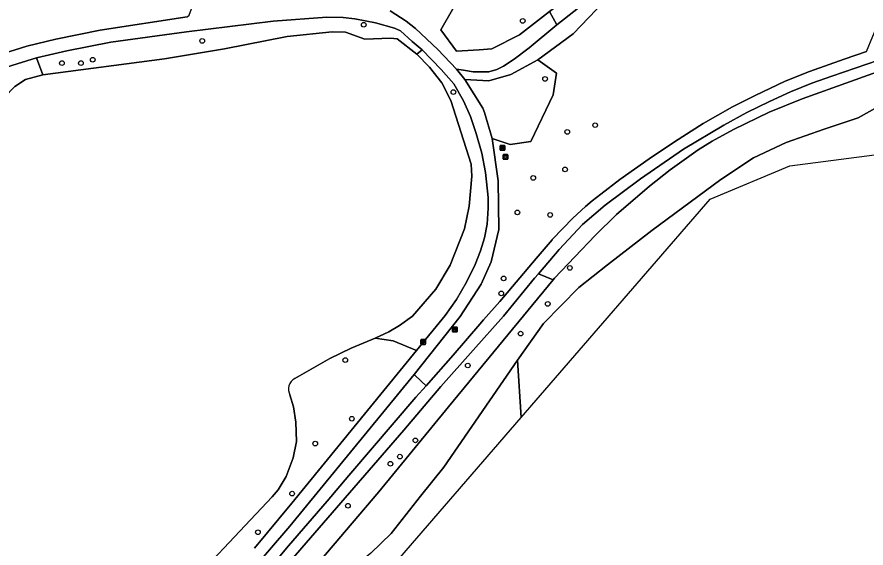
# Model space of a CAD drawing. Extents: x 158031 to 159244, y 380104 to 381214.
# Drawn here: x 158849.9 to 159027.8, y 380294.9 to 380406.3 of the extents above; entities that cross this region are included whole.
import ezdxf

# ---------------------------------------------------------------- set-up
doc = ezdxf.new("R2010")
doc.units = 0
for name, color, linetype in [('IMGEO_Afvalbak', 7, 'Continuous'), ('IMGEO_Bank', 7, 'Continuous'), ('IMGEO_Boom', 7, 'Continuous'), ('IMGEO_Fietspad_gesloten', 7, 'Continuous'), ('IMGEO_Groenvoorziening', 7, 'Continuous'), ('IMGEO_Loofbos', 7, 'Continuous'), ('IMGEO_Meer_plas_ven_vijver', 7, 'Continuous'), ('IMGEO_Oever', 7, 'Continuous'), ('IMGEO_Voetpad_halfverhard', 7, 'Continuous'), ('IMGEO_Waterloop', 7, 'Continuous')]:
    doc.layers.add(name, color=color, linetype=linetype)

msp = doc.modelspace()

# ---------------------------------------------------------------- linework, layer by layer
at = {"layer": 'IMGEO_Afvalbak'}
for p, q in [((158951.77, 380376.54), (158951.77, 380377.34)), ((158951.77, 380377.34), (158951.77, 380376.54)), ((158951.87, 380377.44), (158952.66, 380377.44)), ((158952.66, 380377.44), (158951.87, 380377.44)), ((158952.76, 380377.34), (158952.76, 380376.54)), ((158952.76, 380376.54), (158952.76, 380377.34)), ((158952.66, 380376.44), (158951.87, 380376.44)), ((158951.87, 380376.44), (158952.66, 380376.44)), ((158934.5, 380337.75), (158934.5, 380338.55)), ((158934.5, 380338.55), (158934.5, 380337.75)), ((158934.6, 380338.65), (158935.39, 380338.65)), ((158935.39, 380338.65), (158934.6, 380338.65)), ((158935.49, 380338.55), (158935.49, 380337.75)), ((158935.49, 380337.75), (158935.49, 380338.55)), ((158935.39, 380337.65), (158934.6, 380337.65)), ((158934.6, 380337.65), (158935.39, 380337.65))]:
    msp.add_line(p, q, dxfattribs=at)
for points in [[(158951.91, 380377.16), (158952.62, 380377.16), (158952.47, 380376.68), (158952.06, 380376.68), (158951.91, 380377.16)], [(158934.64, 380338.37), (158935.34, 380338.37), (158935.19, 380337.9), (158934.79, 380337.9), (158934.64, 380338.37)]]:
    msp.add_lwpolyline(points, dxfattribs=at)
for centre, start, end in [((158951.87, 380377.34), 90, 180), ((158951.87, 380377.34), 90, 180), ((158952.66, 380377.34), 0, 90), ((158952.66, 380377.34), 360, 90), ((158951.87, 380376.54), 180, 270), ((158951.87, 380376.54), 180, 270), ((158952.66, 380376.54), 270, 0), ((158952.66, 380376.54), 270, 0), ((158934.6, 380338.55), 90, 180), ((158934.6, 380338.55), 90, 180), ((158935.39, 380338.55), 0, 90), ((158935.39, 380338.55), 360, 90), ((158934.6, 380337.75), 180, 270), ((158934.6, 380337.75), 180, 270), ((158935.39, 380337.75), 270, 0), ((158935.39, 380337.75), 270, 0)]:
    msp.add_arc(centre, 0.1, start, end, dxfattribs=at)
at = {"layer": 'IMGEO_Bank'}
for p, q in [((158951.11, 380378.4), (158951.11, 380379.24)), ((158951.11, 380379.24), (158951.11, 380378.4)), ((158951.18, 380379.33), (158952.02, 380379.33)), ((158952.02, 380379.33), (158951.18, 380379.33)), ((158951.8, 380378.73), (158951.41, 380378.73)), ((158951.42, 380378.83), (158951.42, 380378.94)), ((158951.46, 380378.94), (158951.46, 380378.83)), ((158951.75, 380378.95), (158951.47, 380378.95)), ((158951.47, 380378.83), (158951.75, 380378.83)), ((158951.76, 380378.83), (158951.76, 380378.94)), ((158951.8, 380378.94), (158951.8, 380378.83)), ((158952.11, 380379.25), (158952.11, 380378.41)), ((158952.11, 380378.41), (158952.11, 380379.25)), ((158952.03, 380378.33), (158951.19, 380378.33)), ((158951.19, 380378.33), (158952.03, 380378.33)), ((158941.12, 380340.34), (158941.12, 380341.18)), ((158941.12, 380341.18), (158941.12, 380340.34)), ((158941.2, 380341.27), (158942.04, 380341.27)), ((158942.04, 380341.27), (158941.2, 380341.27)), ((158942.05, 380340.27), (158941.21, 380340.27)), ((158941.21, 380340.27), (158942.05, 380340.27)), ((158941.43, 380340.77), (158941.43, 380340.88)), ((158941.82, 380340.66), (158941.43, 380340.66)), ((158941.76, 380340.88), (158941.48, 380340.88)), ((158941.48, 380340.88), (158941.48, 380340.77)), ((158941.48, 380340.77), (158941.76, 380340.77)), ((158941.77, 380340.77), (158941.77, 380340.88)), ((158941.81, 380340.88), (158941.81, 380340.77)), ((158942.12, 380341.19), (158942.12, 380340.35)), ((158942.12, 380340.35), (158942.12, 380341.19))]:
    msp.add_line(p, q, dxfattribs=at)
for points in [[(158951.36, 380378.73), (158951.21, 380378.73), (158951.32, 380378.83), (158951.41, 380378.83)], [(158951.41, 380378.95), (158951.32, 380378.95), (158951.32, 380379.11), (158951.89, 380379.11), (158951.89, 380378.95), (158951.81, 380378.95)], [(158951.41, 380378.72), (158951.41, 380378.51), (158951.36, 380378.51), (158951.36, 380378.72)], [(158951.81, 380378.83), (158951.89, 380378.83), (158952, 380378.73), (158951.86, 380378.73)], [(158951.85, 380378.72), (158951.85, 380378.51), (158951.81, 380378.51), (158951.81, 380378.72)], [(158941.37, 380340.66), (158941.23, 380340.66), (158941.34, 380340.77), (158941.43, 380340.77)], [(158941.43, 380340.88), (158941.34, 380340.88), (158941.34, 380341.05), (158941.9, 380341.05), (158941.9, 380340.88), (158941.82, 380340.88)], [(158941.42, 380340.66), (158941.42, 380340.45), (158941.38, 380340.45), (158941.38, 380340.66)], [(158941.82, 380340.77), (158941.9, 380340.77), (158942.02, 380340.66), (158941.88, 380340.66)], [(158941.87, 380340.66), (158941.87, 380340.45), (158941.83, 380340.45), (158941.83, 380340.66)]]:
    msp.add_lwpolyline(points, dxfattribs=at)
for centre, radius, start, end in [((158951.19, 380379.25), 0.0779, 92.4484, 184.2845), ((158951.19, 380379.25), 0.0779, 92.4484, 184.2845), ((158951.36, 380378.72), 0.00671, 2.8957, 87.1043), ((158951.41, 380378.94), 0.00671, 2.8957, 87.1043), ((158951.41, 380378.83), 0.00671, 272.8957, 357.1043), ((158951.41, 380378.72), 0.00671, 92.8957, 177.1043), ((158951.47, 380378.94), 0.00671, 92.8957, 177.1043), ((158951.47, 380378.83), 0.00671, 182.8957, 267.1043), ((158951.75, 380378.94), 0.00671, 2.8957, 87.1043), ((158951.75, 380378.83), 0.00671, 272.8957, 357.1043), ((158951.81, 380378.94), 0.00671, 92.8957, 177.1043), ((158951.81, 380378.83), 0.00671, 182.8957, 267.1043), ((158951.8, 380378.72), 0.00671, 2.8957, 87.1043), ((158951.86, 380378.72), 0.00671, 92.8957, 177.1043), ((158952.03, 380379.25), 0.0779, 2.4484, 94.2845), ((158952.03, 380379.25), 0.0779, 2.4484, 94.2845), ((158951.19, 380378.41), 0.0779, 182.4484, 274.2845), ((158951.19, 380378.41), 0.0779, 182.4484, 274.2845), ((158952.03, 380378.41), 0.0779, 272.4484, 4.2845), ((158952.03, 380378.41), 0.0779, 272.4484, 4.2845), ((158941.2, 380341.19), 0.0779, 92.4484, 184.2845), ((158941.2, 380341.19), 0.0779, 92.4484, 184.2845), ((158941.2, 380340.34), 0.0779, 182.4484, 274.2845), ((158941.2, 380340.34), 0.0779, 182.4484, 274.2845), ((158941.37, 380340.66), 0.00671, 2.8957, 87.1043), ((158941.43, 380340.66), 0.00671, 92.8957, 177.1043), ((158941.43, 380340.88), 0.00671, 2.8957, 87.1043), ((158941.43, 380340.77), 0.00671, 272.8957, 357.1043), ((158941.48, 380340.88), 0.00671, 92.8957, 177.1043), ((158941.48, 380340.77), 0.00671, 182.8957, 267.1043), ((158941.76, 380340.88), 0.00671, 2.8957, 87.1043), ((158941.76, 380340.77), 0.00671, 272.8957, 357.1043), ((158941.82, 380340.88), 0.00671, 92.8957, 177.1043), ((158941.82, 380340.77), 0.00671, 182.8957, 267.1043), ((158941.82, 380340.66), 0.00671, 2.8957, 87.1043), ((158941.88, 380340.66), 0.00671, 92.8957, 177.1043), ((158942.05, 380341.19), 0.0779, 2.4484, 94.2845), ((158942.05, 380341.19), 0.0779, 2.4484, 94.2845), ((158942.05, 380340.34), 0.0779, 272.4484, 4.2845), ((158942.05, 380340.34), 0.0779, 272.4484, 4.2845)]:
    msp.add_arc(centre, radius, start, end, dxfattribs=at)
at = {"layer": 'IMGEO_Boom'}
for centre in [(158955.86, 380405.47), (158922.55, 380404.67), (158888.7, 380401.28), (158859.31, 380396.61), (158863.29, 380396.61), (158865.76, 380397.33), (158960.55, 380393.29), (158941.34, 380390.55), (158971.05, 380383.6), (158965.21, 380382.2), (158964.74, 380374.33), (158958.06, 380372.54), (158954.74, 380365.31), (158961.62, 380364.78), (158965.74, 380353.68), (158951.87, 380351.47), (158951.37, 380348.33), (158961.11, 380346.13), (158955.43, 380339.89), (158918.68, 380334.36), (158944.36, 380333.21), (158920.06, 380322.05), (158912.38, 380316.84), (158933.38, 380317.52), (158928.13, 380312.61), (158930.13, 380314.1), (158907.54, 380306.34), (158919.25, 380303.81), (158900.38, 380298.25)]:
    msp.add_circle(centre, 0.489, dxfattribs=at)
at = {"layer": 'IMGEO_Fietspad_gesloten'}
for points in [[(159027.88, 380399.03), (159023.22, 380397.43), (159015.98, 380394.83), (159010.88, 380392.82), (159004.55, 380389.85), (158999.81, 380387.44), (158993.71, 380383.93), (158987.69, 380380.14), (158982.35, 380376.57), (158976.2, 380372.24), (158972.21, 380369.16), (158970.42, 380367.72), (158969.01, 380366.58), (158966.37, 380364.13), (158962.1, 380359.67), (158962.02, 380359.57), (158958.68, 380355.68), (158951.06, 380346.64), (158947.68, 380342.79), (158946.87, 380341.87), (158941.28, 380335.37), (158935.64, 380328.98), (158933.5, 380326.55), (158919.45, 380310.18), (158914.91, 380304.78), (158906.77, 380295.39), (158888.65, 380273.77)], [(158905.52, 380290.33), (158913.23, 380299.18), (158930.96, 380319.67), (158938.71, 380328.8), (158945.45, 380336.45), (158951.82, 380343.55), (158958.34, 380351.52), (158959.14, 380352.45), (158963.51, 380357.5), (158968.39, 380362.75), (158973.16, 380366.85), (158980.55, 380372.38), (158989.58, 380378.54), (158997.98, 380383.57), (159002.8, 380386.25), (159007.61, 380388.58), (159012, 380390.62), (159016.47, 380392.39), (159020.61, 380393.85), (159032.83, 380398.05)]]:
    msp.add_lwpolyline(points, dxfattribs=at)
at = {"layer": 'IMGEO_Groenvoorziening'}
for points in [[(158952.68, 380417.2), (158968.21, 380426.67), (158979.61, 380432.89), (158990.55, 380437.47), (158998.25, 380440.14), (159003.3, 380441.18), (159006.6, 380441.96), (159007.23, 380441.51), (159007.36, 380441.21), (159007.28, 380438.26), (159007.13, 380436.44), (159004.17, 380434.81), (158995.29, 380432.29), (158989.52, 380427.71), (158976.2, 380417.94), (158965.99, 380410.84), (158961.51, 380407.4), (158963.03, 380404.65), (158972.71, 380412.34), (158980.03, 380418.5), (158989.22, 380424.23)], [(158999.81, 380387.44), (159004.55, 380389.85), (159010.88, 380392.82), (159015.98, 380394.83), (159023.22, 380397.43), (159027.88, 380399.03), (159029.25, 380402.29), (159030.99, 380406.45), (159036.16, 380407.8), (159034.71, 380408.55), (159030.9, 380411.21), (159028.83, 380413.25), (159024.01, 380418.89), (159017.53, 380427.56), (159016.88, 380428.2), (159016.17, 380428.79), (159015.41, 380429.31), (159014.61, 380429.76), (159014.55, 380429.79)], [(158829.21, 380393.03), (158851.95, 380400.14), (158858.03, 380401.63), (158867.33, 380403.52), (158885.55, 380406.34), (158886, 380406.65), (158886.49, 380408), (158885.81, 380409.99), (158884.37, 380409.71), (158882.5, 380409.91), (158876.13, 380412.23), (158870.35, 380413.17), (158867.78, 380414.08), (158865.68, 380415.25), (158863.96, 380416.62), (158862.69, 380418.28), (158862.03, 380419.36), (158860.2, 380419.45), (158850.12, 380420.64), (158835.96, 380423.1)], [(158972.92, 380409.55), (158966.43, 380402.77), (158959.06, 380397.33), (158962.95, 380394.52), (158962.22, 380389.96), (158957.6, 380380.19), (158953.21, 380379.56), (158949.49, 380380.84), (158950.69, 380371.94), (158950.87, 380361.71), (158949.27, 380354.95), (158947.13, 380350.28), (158942.77, 380343.46), (158933.12, 380331.35), (158934.68, 380329.89), (158935.64, 380328.98), (158941.28, 380335.37), (158946.87, 380341.87), (158947.68, 380342.79), (158951.06, 380346.64), (158958.68, 380355.68), (158962.02, 380359.57), (158962.1, 380359.67), (158966.37, 380364.13), (158969.01, 380366.58), (158970.42, 380367.72), (158972.21, 380369.16), (158976.2, 380372.24), (158982.35, 380376.57), (158987.69, 380380.14), (158993.71, 380383.93), (158999.81, 380387.44)], [(158928.06, 380407.54), (158931.47, 380405.4), (158933.42, 380403.84), (158938.07, 380399.49), (158941.97, 380395.35), (158943.46, 380395.12), (158945.49, 380394.81), (158947.27, 380394.79), (158948.76, 380394.8), (158950.45, 380395.26), (158951.83, 380395.95), (158954.05, 380397.43), (158957.22, 380399.84), (158963.03, 380404.65), (158961.51, 380407.4), (158955.19, 380402.55), (158949.42, 380399.59), (158946.75, 380399.43), (158942.02, 380399.15), (158938.68, 380403.56), (158941.14, 380407.88)], [(159032.83, 380398.05), (159020.61, 380393.85), (159016.47, 380392.39), (159012, 380390.62), (159007.61, 380388.58), (159002.8, 380386.25), (158997.98, 380383.57), (158989.58, 380378.54), (158980.55, 380372.38), (158973.16, 380366.85), (158968.39, 380362.75), (158963.51, 380357.5), (158959.14, 380352.45), (158962.26, 380351.14), (158962.56, 380351.51), (158971.07, 380360.5), (158975.52, 380364.84), (158982.46, 380370.83), (158986.77, 380374.25), (158992.66, 380378.43), (158995.56, 380380.23), (159000, 380382.71), (159007.48, 380386.3), (159014.45, 380389.11), (159044.84, 380400.02)], [(158877.45, 380250), (158925.69, 380306.72), (158940.33, 380324.57), (158962.26, 380351.14), (158959.14, 380352.45), (158958.34, 380351.52), (158951.82, 380343.55), (158945.45, 380336.45), (158938.71, 380328.8), (158930.96, 380319.67), (158913.23, 380299.18), (158905.52, 380290.33)], [(158888.65, 380273.77), (158906.77, 380295.39), (158914.91, 380304.78), (158919.45, 380310.18), (158933.5, 380326.55), (158935.64, 380328.98), (158934.68, 380329.89), (158933.12, 380331.35), (158907.04, 380299.5), (158893.84, 380284.16)]]:
    msp.add_lwpolyline(points, dxfattribs=at)
for points in [[(158906.53, 380402.16), (158915.96, 380403.2), (158918.76, 380403.07), (158922.75, 380401.65), (158928.15, 380401.86), (158929.56, 380401.71), (158933.65, 380398.47), (158934.79, 380399.39), (158932.7, 380401.17), (158930.29, 380403.39), (158929, 380403.92), (158925.04, 380405.06), (158920.72, 380405.92), (158918.23, 380406.21), (158914.82, 380406.23), (158903.6, 380405.4), (158885.41, 380403.18), (158869.58, 380401.01), (158860.34, 380399.18), (158854, 380397.74), (158855.3, 380394.16), (158880.77, 380397.5), (158893.39, 380399.63)], [(158944.94, 380385.4), (158943.49, 380388.7), (158941.45, 380392.3), (158938.78, 380395.28), (158934.79, 380399.39), (158933.65, 380398.47), (158936.3, 380395.79), (158938.95, 380392.47), (158940.78, 380388.79), (158945.07, 380375.42), (158945.21, 380372.9), (158944.64, 380366.62), (158943.67, 380361.84), (158940.64, 380354.27), (158937.67, 380349.23), (158932.77, 380343.58), (158930.07, 380341.63), (158927.84, 380340.3), (158924.97, 380338.94), (158928.69, 380338.4), (158933.63, 380336.37), (158939.61, 380343.68), (158942, 380347.07), (158944.1, 380350.66), (158945.88, 380354.4), (158947.02, 380357.26), (158947.86, 380360), (158948.41, 380362.85), (158948.66, 380366.21), (158948.64, 380368.46), (158948.09, 380373.66), (158947.3, 380377.71), (158946.14, 380381.87)], [(158828.97, 380381.03), (158837.73, 380381.5), (158841.68, 380383.66), (158844.8, 380387.02), (158849.45, 380391.68), (158851.7, 380393.17), (158855.3, 380394.16), (158854, 380397.74), (158837.48, 380392.62), (158824.83, 380388.41), (158811.56, 380383.54), (158800.89, 380379.43), (158792.1, 380376.32), (158794.29, 380370.89), (158803.94, 380376.44), (158808.7, 380378.51), (158811.75, 380379.26), (158813.94, 380383.12), (158824.07, 380383.22)], [(158962.22, 380389.96), (158962.95, 380394.52), (158959.06, 380397.33), (158953.41, 380394.22), (158948.8, 380392.92), (158943.73, 380393.15), (158947.48, 380387.19), (158947.88, 380386.29), (158949.49, 380380.84), (158953.21, 380379.56), (158957.6, 380380.19)]]:
    msp.add_lwpolyline(points, close=True, dxfattribs=at)
at = {"layer": 'IMGEO_Loofbos'}
for points in [[(158933.63, 380336.37), (158928.69, 380338.4), (158924.97, 380338.94), (158919.89, 380336.85), (158915.48, 380334.71), (158908.1, 380330.46)], [(158899.64, 380294.9), (158907.48, 380304.33), (158933.63, 380336.37)], [(158907.09, 380327.04), (158907.86, 380324.57), (158908.31, 380321.33), (158908.48, 380317.3), (158907.79, 380313.82), (158906.29, 380309.94), (158904.64, 380307.15), (158903.38, 380305.66), (158881.95, 380282.88)]]:
    msp.add_lwpolyline(points, dxfattribs=at)
msp.add_arc((158909.27, 380328.25), 2.49, 117.8456, 209.2539, dxfattribs=at)
at = {"layer": 'IMGEO_Meer_plas_ven_vijver'}
for points in [[(158908.1, 380330.46), (158915.48, 380334.71), (158919.89, 380336.85), (158924.97, 380338.94), (158927.84, 380340.3), (158930.07, 380341.63), (158932.77, 380343.58), (158937.67, 380349.23), (158940.64, 380354.27), (158943.67, 380361.84), (158944.64, 380366.62), (158945.21, 380372.9), (158945.07, 380375.42), (158940.78, 380388.79), (158938.95, 380392.47), (158936.3, 380395.79), (158933.65, 380398.47), (158929.56, 380401.71), (158928.15, 380401.86), (158922.75, 380401.65), (158918.76, 380403.07), (158915.96, 380403.2), (158906.53, 380402.16), (158893.39, 380399.63), (158880.77, 380397.5), (158855.3, 380394.16), (158851.7, 380393.17), (158849.45, 380391.68)], [(158881.95, 380282.88), (158903.38, 380305.66), (158904.64, 380307.15), (158906.29, 380309.94), (158907.79, 380313.82), (158908.48, 380317.3), (158908.31, 380321.33), (158907.86, 380324.57), (158907.09, 380327.04)]]:
    msp.add_lwpolyline(points, dxfattribs=at)
msp.add_arc((158909.27, 380328.25), 2.49, 117.8456, 209.2539, dxfattribs=at)
at = {"layer": 'IMGEO_Oever'}
for points in [[(159044.84, 380400.02), (159014.45, 380389.11), (159007.48, 380386.3), (159000, 380382.71), (158995.56, 380380.23), (158992.66, 380378.43), (158986.77, 380374.25), (158982.46, 380370.83), (158975.52, 380364.84), (158971.07, 380360.5), (158962.56, 380351.51), (158962.26, 380351.14), (158940.33, 380324.57), (158925.69, 380306.72), (158877.45, 380250)], [(158924.06, 380293.88), (158928.32, 380297.96), (158934.48, 380305.85), (158939.33, 380311.91), (158954.74, 380334.33), (158960.25, 380342.02), (158967.64, 380349.55), (158973.65, 380354.35), (158982.93, 380361.51), (158997.39, 380372.23), (159004.2, 380376.75), (159011.1, 380379.95), (159019.03, 380382.74), (159026.18, 380385.17), (159030.28, 380387.42)]]:
    msp.add_lwpolyline(points, dxfattribs=at)
at = {"layer": 'IMGEO_Voetpad_halfverhard'}
for points in [[(158953.41, 380394.22), (158959.06, 380397.33), (158966.43, 380402.77), (158972.92, 380409.55), (158977.5, 380413.61), (158981.18, 380416.31), (158988.91, 380421.73), (158992.77, 380423.69), (159000, 380426.45), (159010.32, 380430.45), (159010.45, 380430.48), (159018.14, 380431.92), (159017.12, 380434.73), (159015.64, 380435.39), (159014.01, 380438.35), (159010.15, 380445.61), (159007.09, 380457.05), (159005.83, 380456.75), (159006.93, 380451.21)], [(158989.22, 380424.23), (158980.03, 380418.5), (158972.71, 380412.34), (158963.03, 380404.65), (158957.22, 380399.84), (158954.05, 380397.43), (158951.83, 380395.95), (158950.45, 380395.26), (158948.76, 380394.8), (158947.27, 380394.79), (158945.49, 380394.81), (158943.46, 380395.12), (158941.97, 380395.35), (158943.73, 380393.15), (158948.8, 380392.92), (158953.41, 380394.22)], [(158893.84, 380284.16), (158907.04, 380299.5), (158933.12, 380331.35), (158942.77, 380343.46), (158947.13, 380350.28), (158949.27, 380354.95), (158950.87, 380361.71), (158950.69, 380371.94), (158949.49, 380380.84), (158947.88, 380386.29), (158947.48, 380387.19), (158943.73, 380393.15), (158941.97, 380395.35), (158938.07, 380399.49), (158933.42, 380403.84), (158931.47, 380405.4), (158928.06, 380407.54)], [(158885.55, 380406.34), (158867.33, 380403.52), (158858.03, 380401.63), (158851.95, 380400.14), (158829.21, 380393.03)], [(158837.48, 380392.62), (158854, 380397.74), (158860.34, 380399.18), (158869.58, 380401.01), (158885.41, 380403.18), (158903.6, 380405.4), (158914.82, 380406.23), (158918.23, 380406.21), (158920.72, 380405.92), (158925.04, 380405.06), (158929, 380403.92), (158930.29, 380403.39), (158932.7, 380401.17), (158934.79, 380399.39), (158938.78, 380395.28), (158941.45, 380392.3), (158943.49, 380388.7), (158944.94, 380385.4), (158946.14, 380381.87), (158947.3, 380377.71), (158948.09, 380373.66), (158948.64, 380368.46), (158948.66, 380366.21), (158948.41, 380362.85), (158947.86, 380360), (158947.02, 380357.26), (158945.88, 380354.4), (158944.1, 380350.66), (158942, 380347.07), (158939.61, 380343.68), (158933.63, 380336.37), (158907.48, 380304.33), (158899.64, 380294.9)]]:
    msp.add_lwpolyline(points, dxfattribs=at)
at = {"layer": 'IMGEO_Waterloop'}
for points in [[(159007.28, 380438.26), (159007.36, 380441.21), (159007.23, 380441.51), (159006.6, 380441.96), (159003.3, 380441.18), (158998.25, 380440.14), (158990.55, 380437.47), (158979.61, 380432.89), (158968.21, 380426.67), (158952.68, 380417.2), (158946.38, 380412.11), (158941.14, 380407.88), (158938.68, 380403.56), (158942.02, 380399.15), (158946.75, 380399.43), (158949.42, 380399.59), (158955.19, 380402.55), (158961.51, 380407.4), (158965.99, 380410.84), (158976.2, 380417.94), (158989.52, 380427.71), (158995.29, 380432.29), (159004.17, 380434.81), (159007.13, 380436.44)], [(158886.37, 380242.27), (158955.53, 380322.29), (158954.74, 380334.33), (158939.33, 380311.91), (158934.48, 380305.85), (158928.32, 380297.96), (158924.06, 380293.88), (158917.38, 380288.44), (158913.37, 380283.66), (158902.23, 380268.52), (158898.15, 380261.35), (158885.24, 380243.52)]]:
    msp.add_lwpolyline(points, close=True, dxfattribs=at)
msp.add_lwpolyline([(159034.99, 380378.06), (159044.15, 380388.95), (159036.61, 380391), (159030.28, 380387.42), (159026.18, 380385.17), (159019.03, 380382.74), (159011.1, 380379.95), (159004.2, 380376.75), (158997.39, 380372.23), (158982.93, 380361.51), (158973.65, 380354.35), (158967.64, 380349.55), (158960.25, 380342.02), (158954.74, 380334.33), (158955.53, 380322.29), (158995.12, 380368.08), (159011.83, 380375.05), (159034.99, 380378.06)], dxfattribs=at)

doc.saveas('drawing.dxf')
